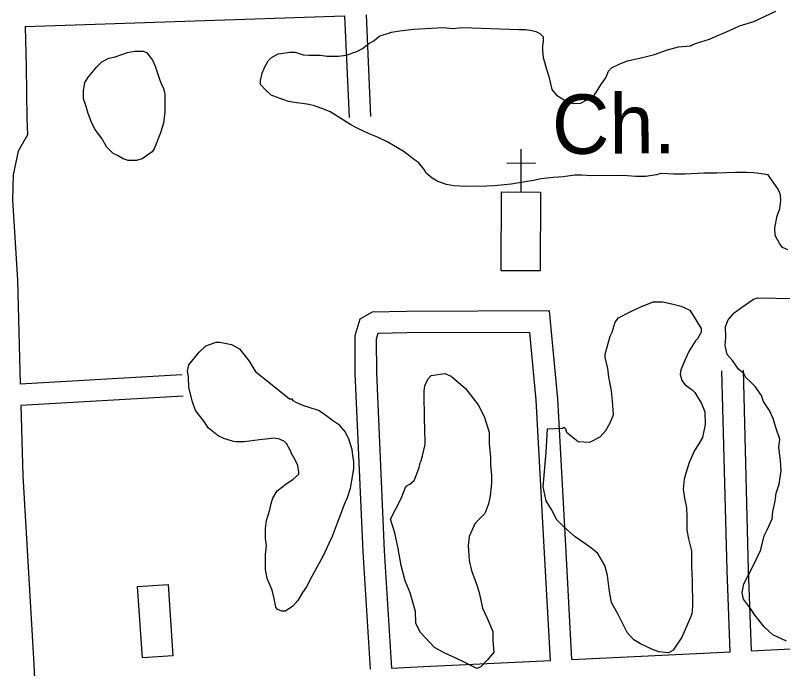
# Model space of a CAD drawing. Extents: x 3313447 to 3351316, y 703786 to 729172.
# Drawn here: x 3334072 to 3335143, y 722145 to 723058 of the extents above; entities that cross this region are included whole.
import ezdxf

# ---------------------------------------------------------------- set-up
doc = ezdxf.new("R2010")
doc.units = 0
for name, color, linetype in [('V-BLDG-OTLN', 7, 'Continuous'), ('V-ROAD-CNTR', 7, 'Continuous'), ('V-SITE-OTLN', 7, 'Continuous'), ('V-SITE-OTLN-IDEN', 7, 'Continuous'), ('V-SITE-VEGE', 7, 'Continuous')]:
    doc.layers.add(name, color=color, linetype=linetype)

msp = doc.modelspace()

# ---------------------------------------------------------------- linework, layer by layer
at = {"layer": 'V-BLDG-OTLN'}
for points in [[(3334805.2, 722810.9), (3334804.7, 722700.8), (3334750.3, 722701.1), (3334750.8, 722811.1)], [(3334249.5, 722160.4), (3334242.9, 722260.1), (3334285.3, 722263), (3334292, 722163.2)]]:
    msp.add_lwpolyline(points, close=True, dxfattribs=at)
at = {"layer": 'V-ROAD-CNTR'}
for points in [[(3334561.9, 723058.3), (3334568, 722916.6)], [(3334085.8, 723042), (3334531.9, 723057.3)], [(3334531.9, 723057.3), (3334538.1, 722915.3)], [(3334085.8, 723042), (3334087.2, 722986.4), (3334088.1, 722913.7), (3334089.3, 722890.9), (3334076.3, 722867.9), (3334069.3, 722835.1), (3334068.3, 722799.9), (3334075.3, 722688.1), (3334079.1, 722542.7)], [(3334849.2, 722158.1), (3334841.1, 722308.4), (3334829.3, 722522.3), (3334818, 722644.9), (3334618.4, 722644.2), (3334570.5, 722643.2), (3334553.3, 722633.6), (3334546, 722610), (3334546.2, 722557.9), (3334557.2, 722308.3), (3334567.3, 722144.8)], [(3334819.2, 722156.7), (3334811.1, 722306.8), (3334799.4, 722520.1), (3334790.6, 722614.8), (3334618.8, 722614.2), (3334578.6, 722613.4), (3334578.4, 722613.3), (3334576, 722605.6), (3334576.2, 722558.6), (3334587.2, 722309.9), (3334597.3, 722146.1)], [(3334304.5, 722555.9), (3334079.1, 722542.7)], [(3335070, 722168.9), (3335065.7, 722282.3), (3335058.5, 722561.4)], [(3335100, 722170.3), (3335095.7, 722283.3), (3335088.5, 722562.2)], [(3334306.3, 722526), (3334079.9, 722512.7)], [(3334079.9, 722512.7), (3334082.5, 722414.7), (3334097.3, 722159.6), (3334099.2, 722122.8)], [(3335100, 722170.3), (3335318.6, 722181.2)], [(3334849.2, 722158.1), (3335032.8, 722167), (3335070, 722168.9)], [(3334597.3, 722146.1), (3334642.3, 722148.1), (3334819.2, 722156.7)]]:
    msp.add_lwpolyline(points, dxfattribs=at)
at = {"layer": 'V-SITE-OTLN'}
for p, q in [((3334778.2, 722811.1), (3334778.5, 722871.1)), ((3334798.4, 722851), (3334758.4, 722851.2))]:
    msp.add_line(p, q, dxfattribs=at)
at = {"layer": 'V-SITE-VEGE'}
for points in [[(3334425, 722994.1), (3334429.9, 722999), (3334439, 723004), (3334443.1, 723004.7), (3334455.1, 723006.2), (3334462.8, 723006.2), (3334474, 723002.8), (3334481.7, 723002.1), (3334497.8, 723002.2), (3334507.6, 723000.8), (3334523, 723000.9), (3334534.2, 723002.4), (3334548.9, 723007.3), (3334556.6, 723011.6), (3334565.7, 723018.6), (3334572.7, 723022.2), (3334580.3, 723028.5), (3334597.1, 723034.2), (3334609, 723036.4), (3334627.9, 723038.6), (3334644.7, 723039.3), (3334670, 723040.9), (3334682.6, 723039.5), (3334696.6, 723041), (3334775.1, 723037.9), (3334784.2, 723037.9), (3334793.3, 723036.6), (3334798.9, 723035.2), (3334804.5, 723032.4), (3334808.8, 723027.6), (3334808.8, 723020.6), (3334808.1, 723015.7), (3334808.1, 723007.9), (3334808.9, 722998.8), (3334813.9, 722982.8), (3334816.7, 722972.3), (3334821, 722954.1), (3334827.4, 722946.4), (3334842.1, 722937.4), (3334851.3, 722934.6), (3334861.8, 722935.3), (3334868, 722938.9), (3334872.9, 722940.3), (3334876.4, 722942.4), (3334879.9, 722945.2), (3334882.7, 722949.5), (3334890.4, 722962.1), (3334896.6, 722970.6), (3334900.1, 722979.7), (3334904.2, 722984.6), (3334916.1, 722990.3), (3334926.6, 722994.5), (3334949.7, 722999.5), (3334964.4, 723003.1), (3334982.6, 723009.5), (3334998, 723013.8), (3335014.8, 723015.3), (3335016.9, 723016.7), (3335023.2, 723018.8), (3335041.4, 723024.5), (3335050.5, 723028.8), (3335059.5, 723032.3), (3335069.3, 723036.6), (3335083.3, 723043), (3335102.9, 723049.4), (3335133.6, 723063.5)], [(3335150.7, 722730.1), (3335143, 722733.6), (3335139.5, 722738.5), (3335133.1, 722750.4), (3335132.4, 722760.9), (3335135.8, 722777.7), (3335139.2, 722787.5), (3335140.6, 722799.4), (3335140.5, 722807.1), (3335137, 722814.8), (3335125.7, 722830.9), (3335122.9, 722835.1), (3335113.8, 722836.4), (3335103.3, 722837.8), (3335092.7, 722838.4), (3335077.3, 722838.4), (3335051.4, 722837.5), (3335033.9, 722837.4), (3335006.6, 722835.9), (3334991.2, 722835.8), (3334973.1, 722836.9), (3334967.4, 722835), (3334952, 722832.8), (3334938.6, 722832.8), (3334920.4, 722834.1), (3334877, 722833.8), (3334862.3, 722834.5), (3334853.2, 722834.4), (3334837.1, 722832.2), (3334823, 722831.5), (3334806.2, 722829.3), (3334795.7, 722827.1), (3334781, 722825), (3334764.2, 722822.1), (3334755.1, 722821.3), (3334740.4, 722819.8), (3334730.6, 722819.1), (3334700.5, 722818.9), (3334684.4, 722819.6), (3334673.9, 722821.6), (3334661.9, 722825.8), (3334654.2, 722830.6), (3334645.8, 722837.6), (3334642.9, 722842.5), (3334635.2, 722852.2), (3334628.2, 722857.1), (3334621.1, 722862.7), (3334613.4, 722868.2), (3334600, 722875.9), (3334592.3, 722880.7), (3334577.6, 722887.7), (3334566.3, 722892.5), (3334549.5, 722900.1), (3334540.3, 722905), (3334530.5, 722911.3), (3334511.5, 722923.1), (3334503.8, 722926.5), (3334489.8, 722931.4), (3334482, 722933.4), (3334472.9, 722934.8), (3334464.5, 722935.5), (3334453.3, 722937.5), (3334445.6, 722940.3), (3334429.4, 722946.5), (3334421.7, 722953.5), (3334414.6, 722961.1), (3334414.6, 722966.7), (3334416.7, 722977.2), (3334420.1, 722985), (3334425, 722994.1)], [(3335148.6, 722183.6), (3335129.6, 722192.7), (3335117.7, 722203.8), (3335103.6, 722221.3), (3335100, 722227.5), (3335088.7, 722242.2), (3335086.6, 722251.3), (3335089.3, 722263.9), (3335103.2, 722290.6), (3335112.2, 722310.3), (3335114.3, 722317.3), (3335117.7, 722330.6), (3335121.9, 722339), (3335128.8, 722354.5), (3335129.5, 722365), (3335132.9, 722379), (3335134.2, 722390.3), (3335138.4, 722402.9), (3335141.1, 722421.8), (3335140.3, 722435.8), (3335138.1, 722454), (3335139.5, 722465.9), (3335133.8, 722482), (3335130.2, 722494.6), (3335125.2, 722505.8), (3335116.8, 722518.4), (3335113.9, 722526.8), (3335104.8, 722539.3), (3335099.1, 722545.6), (3335092.1, 722551.9), (3335089.3, 722557.5), (3335081.5, 722563.7), (3335073.1, 722575.6), (3335066, 722584), (3335063.1, 722596.6), (3335063.8, 722607.8), (3335063.7, 722623.2), (3335067.2, 722632.3), (3335075.5, 722642.2), (3335086, 722649.9), (3335102.7, 722661.2), (3335108.3, 722663.4), (3335158.8, 722662.2)]]:
    msp.add_lwpolyline(points, dxfattribs=at)
for points in [[(3334274.9, 722893.9), (3334265.9, 722871.4), (3334263.1, 722867.2), (3334249.1, 722857.3), (3334241.4, 722855.2), (3334229.5, 722855.1), (3334222.5, 722857.2), (3334214.8, 722862), (3334208.5, 722864.8), (3334200, 722873.9), (3334192.9, 722885.7), (3334183.8, 722898.3), (3334178.8, 722907.4), (3334173.8, 722920.7), (3334171, 722930.5), (3334167.4, 722941), (3334167.4, 722952.2), (3334169.4, 722964.1), (3334174.3, 722971.8), (3334186.1, 722985.9), (3334193.1, 722992.9), (3334202.9, 722997.9), (3334211.3, 723000), (3334228.8, 723005.7), (3334238.6, 723007.9), (3334250.5, 723007.9), (3334255.4, 723005.9), (3334259.6, 723001), (3334263.8, 722995.4), (3334267.4, 722987), (3334270.2, 722978.6), (3334273.8, 722967.4), (3334275.9, 722962.5), (3334278.8, 722955.5), (3334280.9, 722947.8), (3334281, 722922.6), (3334279, 722907.2)], [(3334815, 722480.4), (3334836, 722481.2), (3334838.1, 722482.6), (3334840.2, 722480.6), (3334841.7, 722475.7), (3334857.8, 722462.4), (3334874, 722461.8), (3334888.6, 722468.9), (3334896.3, 722478), (3334902.5, 722488.6), (3334907.4, 722499.8), (3334905.9, 722519.4), (3334904.4, 722533.4), (3334900.8, 722552.3), (3334899.4, 722564.9), (3334895.8, 722579.6), (3334895.8, 722584.5), (3334902.6, 722609.8), (3334905.4, 722615.4), (3334909.5, 722629.4), (3334914.4, 722635.1), (3334930.5, 722643.5), (3334945.2, 722650.6), (3334962.6, 722657.7), (3334976, 722657.8), (3334990.7, 722654.4), (3335001.9, 722651.6), (3335013.8, 722646.1), (3335029.4, 722620.2), (3335029.4, 722615.3), (3335024.6, 722606.2), (3335021.8, 722603.4), (3335012.7, 722589.3), (3335007.9, 722578.1), (3335001, 722562.6), (3335000.3, 722556.3), (3335002.4, 722547.9), (3335007.4, 722541.6), (3335017.2, 722534.7), (3335020.7, 722531.2), (3335029.9, 722515.8), (3335034.9, 722503.9), (3335035, 722486.4), (3335031.6, 722468.2), (3335025.3, 722457.7), (3335020.4, 722449.9), (3335012.8, 722433.1), (3335008.7, 722419.7), (3335005.9, 722409.9), (3335004.6, 722395.9), (3335006.1, 722383.3), (3335008.9, 722370), (3335009.7, 722357.4), (3335009.8, 722338.5), (3335012, 722326.6), (3335016.2, 722309.8), (3335016.3, 722288.1), (3335017.1, 722268.5), (3335017.3, 722232.7), (3335016.7, 722221.5), (3335009.1, 722204), (3335002.8, 722189.2), (3334990.3, 722170.9), (3334984, 722167.4), (3334970.7, 722168.7), (3334961.6, 722172.2), (3334944.7, 722179.8), (3334935.6, 722185.4), (3334926.4, 722195.8), (3334913.7, 722221), (3334904.5, 722237.8), (3334901.6, 722253.2), (3334898.7, 722275.6), (3334895.1, 722289.6), (3334885.2, 722306.3), (3334876.8, 722313.3), (3334865.6, 722320.9), (3334853.6, 722329.3), (3334838.1, 722343.2), (3334828.3, 722353), (3334820.5, 722367.7), (3334813.4, 722379.5), (3334809.1, 722399.1), (3334813.1, 722447.5)], [(3334407.6, 722560.3), (3334454.7, 722522), (3334458.2, 722522.1), (3334459.6, 722520), (3334464.5, 722517.2), (3334474.4, 722513), (3334482.1, 722510.3), (3334496.1, 722506.1), (3334503.8, 722500.6), (3334515.1, 722492.2), (3334523.5, 722486.7), (3334532.7, 722475.5), (3334536.9, 722467.8), (3334541.9, 722451.7), (3334542.6, 722446.8), (3334544.1, 722434.2), (3334544.2, 722424.4), (3334541.4, 722408.3), (3334539.4, 722397.1), (3334535.3, 722383.7), (3334531.1, 722374.6), (3334526.3, 722360.6), (3334521.4, 722348.6), (3334514.5, 722329.7), (3334509.7, 722319.9), (3334504.1, 722307.9), (3334502, 722303), (3334486.1, 722274.2), (3334478.4, 722259.4), (3334472.9, 722251.7), (3334466.6, 722240.5), (3334459.6, 722232.7), (3334449.2, 722225.7), (3334444.3, 722225.6), (3334437.9, 722228.4), (3334435.8, 722231.2), (3334433.7, 722243.1), (3334430.8, 722255), (3334423.7, 722271.1), (3334421.6, 722283.7), (3334421.5, 722304.7), (3334422.8, 722317.3), (3334421.3, 722327.1), (3334421.3, 722341.1), (3334422.6, 722352.3), (3334427.4, 722367.1), (3334429.5, 722376.2), (3334431.6, 722383.2), (3334437.8, 722393.8), (3334449.7, 722402.9), (3334460.2, 722410), (3334467.8, 722417), (3334467.8, 722419.8), (3334466.4, 722428.9), (3334463.5, 722435.9), (3334461.4, 722439.4), (3334457.9, 722445.7), (3334455.7, 722450.6), (3334450.8, 722459.7), (3334448, 722462.5), (3334441, 722465.9), (3334433.9, 722467.3), (3334422, 722465.8), (3334412.9, 722465.1), (3334398.9, 722462.9), (3334391.2, 722462.2), (3334380, 722462.1), (3334376.5, 722462.8), (3334363.2, 722466.9), (3334355.5, 722470.4), (3334341.4, 722481.5), (3334335.7, 722490.6), (3334323.8, 722506), (3334319.5, 722517.9), (3334314.5, 722538.2), (3334313.7, 722552.9), (3334312.3, 722560.6), (3334314.3, 722569.7), (3334329, 722587.3), (3334338, 722596.4), (3334352.7, 722601.4), (3334357.6, 722601.4), (3334373.7, 722598), (3334385, 722591.8), (3334398.4, 722575), (3334405.4, 722563.1)], [(3334595.7, 722353.9), (3334610.7, 722382.9), (3334617.1, 722399.6), (3334619.2, 722401), (3334622.7, 722403.1), (3334629, 722408), (3334631.8, 722415), (3334635.9, 722426.3), (3334637.3, 722432.6), (3334638.7, 722435.4), (3334640.7, 722442.4), (3334644.2, 722458.5), (3334644, 722483.1), (3334643.3, 722490.8), (3334643.1, 722532.8), (3334643.8, 722540.5), (3334647.9, 722549.6), (3334652.8, 722554.6), (3334671.7, 722557.5), (3334680.8, 722554), (3334700.5, 722536.6), (3334718.2, 722513.6), (3334726.6, 722497.5), (3334733.8, 722475.8), (3334733.8, 722459.7), (3334735.3, 722440.8), (3334735.4, 722428.9), (3334736.9, 722415.6), (3334736.9, 722404.4), (3334734.9, 722386.8), (3334732.9, 722375.6), (3334728.7, 722364.4), (3334727.3, 722361.6), (3334719, 722353.8), (3334713.4, 722347.5), (3334705.8, 722329.9), (3334704.4, 722317.3), (3334705.9, 722296.3), (3334708.8, 722282.3), (3334715.9, 722263.4), (3334719.5, 722251.5), (3334724.5, 722229.9), (3334730.9, 722215.9), (3334738.7, 722197), (3334738.7, 722184.4), (3334740.2, 722168.3), (3334731.2, 722157.7), (3334722.1, 722147.9), (3334716.5, 722145.7), (3334700.4, 722153.4), (3334686.3, 722160.3), (3334670.9, 722167.2), (3334657.5, 722174.9), (3334637.8, 722195.8), (3334631.4, 722208.4), (3334630.6, 722225.2), (3334623.5, 722251.1), (3334616.4, 722267.8), (3334610.7, 722289.5), (3334606.4, 722313.3), (3334602.1, 722335)]]:
    msp.add_lwpolyline(points, close=True, dxfattribs=at)

# ---------------------------------------------------------------- texts
at = {"layer": 'V-SITE-OTLN-IDEN'}
msp.add_text('Ch.', height=83, rotation=0.3995, dxfattribs=at).set_placement((3334821.6, 722864.1))

doc.saveas('drawing.dxf')
